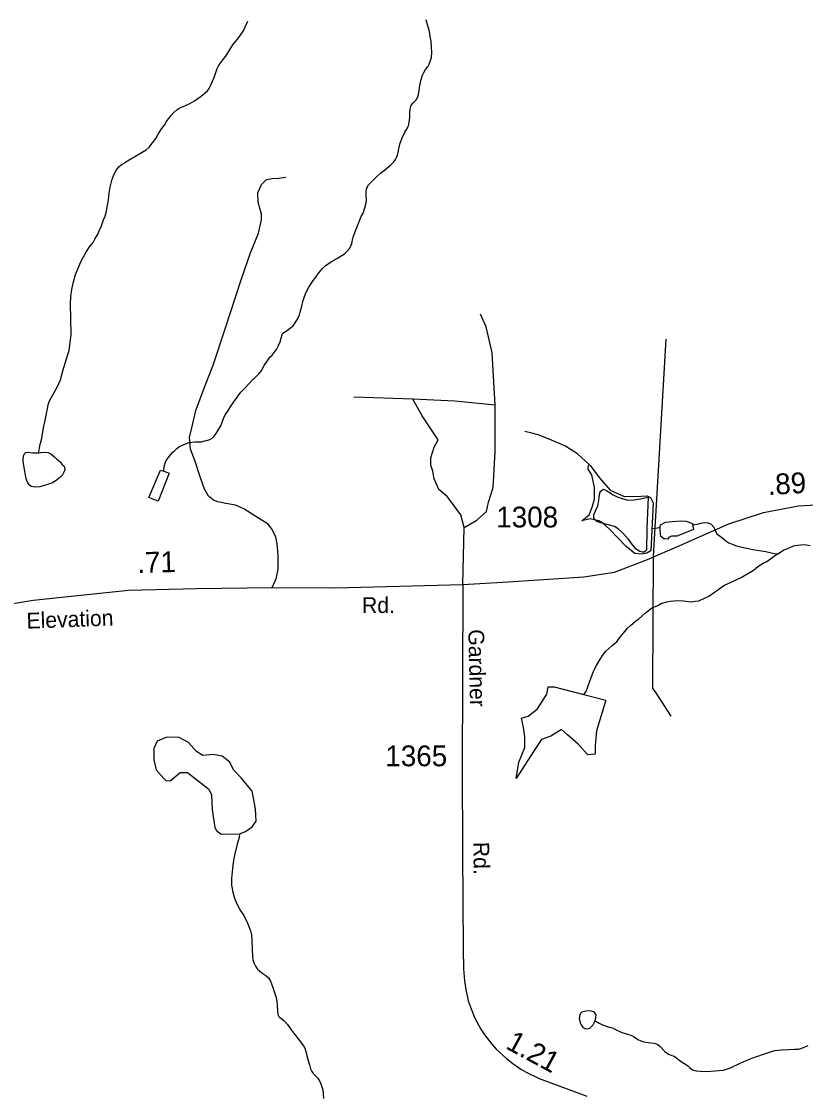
# Model space of a CAD drawing. Extents: x 2082433 to 2279600, y 546599 to 755198.
# Drawn here: x 2148448 to 2153161, y 621207 to 627650 of the extents above; entities that cross this region are included whole.
import ezdxf

# ---------------------------------------------------------------- set-up
doc = ezdxf.new("R2010")
doc.units = 0
for name, color, linetype in [('Exist Hydrographic Creek Single Shore', 7, 'Continuous'), ('Exist Hydrographic Misc Water Feature', 7, 'Continuous'), ('Exist Hydrographic Pond Over 1500 Sq Ft', 7, 'Continuous'), ('Exist Road Non-System Type 51', 7, 'Continuous'), ('Exist Road Secondary Mileage Hundredths English Label', 7, 'Continuous'), ('Exist Road Secondary Type 51 Attributed', 7, 'Continuous'), ('Exist Road Secondary Type 51 Label', 7, 'Continuous'), ('Exist Road Secondary Type 51 Number Label', 7, 'Continuous')]:
    doc.layers.add(name, color=color, linetype=linetype)

msp = doc.modelspace()

# ---------------------------------------------------------------- linework, layer by layer
at = {"layer": 'Exist Hydrographic Creek Single Shore'}
for points in [[(2151860.5, 624987.8), (2151790.6, 625050.8), (2151715, 625099.1), (2151620.5, 625140.1), (2151554.3, 625166.3), (2151516.5, 625174.7), (2151473.4, 625186.3)], [(2152237, 624602.5), (2152271, 624607.3), (2152287.9, 624610.4)], [(2152480.7, 624624.3), (2152508.6, 624628.6), (2152530.6, 624634.6), (2152554.5, 624638.7), (2152574.6, 624636.8), (2152592.9, 624628.8), (2152609.1, 624610.9), (2152628.5, 624570), (2152655.2, 624551.3), (2152680.9, 624529.5), (2152699.3, 624515.7), (2152719.4, 624507.9), (2152745.2, 624497.9), (2152777.6, 624490.2), (2152807.2, 624484.1), (2152843.3, 624476.6), (2152921.4, 624464.8), (2152971.6, 624453.1), (2152993.4, 624451.4)], [(2151828.5, 623605.2), (2151842.6, 623622.9), (2151852.2, 623651), (2151862.1, 623679.2), (2151872.3, 623707.2), (2151881.8, 623733.4), (2151887.9, 623749.5), (2151903.9, 623779.5), (2151923.6, 623813.4), (2151941.4, 623839.5), (2151961.1, 623865.7), (2151979.2, 623881.7), (2151996.6, 623897.7), (2152012.6, 623911.9), (2152027.2, 623921.9), (2152044.6, 623948.1), (2152066.5, 623974.4), (2152090.1, 624004.4), (2152108.1, 624020.3), (2152140.1, 624048.8), (2152156.1, 624058.5), (2152197.8, 624094.8), (2152235.7, 624123.1), (2152273.6, 624139.3), (2152293.1, 624151.4), (2152327.1, 624161.6), (2152349.1, 624165.6), (2152389.3, 624170.1), (2152427.4, 624168.4), (2152473.5, 624162.6), (2152497.1, 624166.8), (2152519.1, 624168.7), (2152553.1, 624183.1), (2152579.2, 624196.9), (2152612.6, 624219.4), (2152630.8, 624231.3), (2152650.9, 624247.3), (2152672.9, 624261.4), (2152690.7, 624269.7), (2152774.6, 624308.1), (2152827.9, 624340.6), (2152848.2, 624352.5), (2152874, 624374.6), (2152905.8, 624394.9), (2152927.9, 624405), (2152957.5, 624427.3), (2152985.6, 624447.4), (2152993.4, 624451.4)], [(2152993.4, 624451.4), (2153009.6, 624461.2), (2153029.4, 624473.6), (2153055.3, 624483.5), (2153089.1, 624497.8), (2153113.3, 624501.9), (2153153.1, 624506), (2153189, 624500.5)], [(2149758, 622767.7), (2149756, 622745.7), (2149744.3, 622705.7), (2149730.8, 622647.7), (2149722.8, 622609.6), (2149717.4, 622559.7), (2149711.5, 622499.3), (2149711.7, 622459.5), (2149718.1, 622417.7), (2149728.1, 622381.7), (2149742.5, 622347.8), (2149762.6, 622310), (2149784.9, 622276.1), (2149808.9, 622226.3), (2149825.3, 622184.1), (2149831, 622160.5), (2149833.5, 622128.5), (2149835.6, 622072.2), (2149836.4, 622028.3), (2149838.2, 622012.2), (2149846.2, 621988.2), (2149854.6, 621972.4), (2149866.5, 621954.3), (2149892.6, 621932.6), (2149916.8, 621916.8), (2149932.7, 621903), (2149944.6, 621882.9), (2149958.8, 621845.1), (2149977.5, 621791.2), (2149983.6, 621761.4), (2149985.9, 621735.1), (2149987.9, 621703.2), (2149990.2, 621681.4), (2149996.1, 621669.1), (2149999.8, 621665.3), (2150014.4, 621653.4), (2150026.3, 621643.4), (2150048.2, 621621.5), (2150064.8, 621595.9), (2150082.4, 621572.1), (2150116.7, 621528), (2150143.1, 621494.4), (2150151.3, 621480.2), (2150157.3, 621460.2), (2150167.7, 621422.5), (2150167.3, 621418.5), (2150179.4, 621378.6), (2150186, 621356.5), (2150193.6, 621338.7), (2150202.2, 621326.5), (2150229.9, 621298.8), (2150242.4, 621279.1), (2150248.5, 621264.8), (2150258.8, 621229.1), (2150262.7, 621177)]]:
    msp.add_lwpolyline(points, dxfattribs=at)
at = {"layer": 'Exist Hydrographic Misc Water Feature'}
for points in [[(2148951.8, 626480), (2148959.4, 626510.1), (2148965.3, 626545.7), (2148970.6, 626576.1), (2148974.7, 626618), (2148980.7, 626654.1), (2148994.2, 626701.9), (2149006.1, 626732.2), (2149019.9, 626758.1), (2149033.8, 626776.2), (2149047.7, 626788.3), (2149061.9, 626796.3), (2149085.9, 626812.6), (2149139.2, 626845), (2149197.2, 626879.3), (2149215.3, 626895.2), (2149235, 626919.4), (2149255.1, 626945.6), (2149270.8, 626971.6), (2149292.2, 627005.6), (2149308.2, 627027.5), (2149320.1, 627047.7), (2149332.2, 627063.7), (2149347.7, 627084), (2149363.9, 627101.9), (2149382, 627118.2), (2149399.6, 627130.1), (2149429.3, 627142.3), (2149459.7, 627156.3), (2149489.2, 627172.6), (2149529.2, 627201), (2149567.3, 627232.9), (2149577, 627247.3), (2149588.9, 627273.1), (2149606.5, 627313.4), (2149624.6, 627367.4), (2149629.9, 627379.6), (2149642.4, 627397.6), (2149660, 627421.7), (2149674, 627439.4), (2149695.9, 627473.9), (2149719.3, 627510.1), (2149747.4, 627543.9), (2149769.1, 627574.3), (2149784.9, 627598.2), (2149795, 627622.3), (2149808.9, 627652.2)], [(2150752.1, 626984), (2150767.9, 627010), (2150773.7, 627022.1), (2150779.4, 627043.9), (2150781.7, 627072), (2150783.5, 627103.8), (2150785.4, 627122.2), (2150789.3, 627137.8), (2150792.9, 627148.2), (2150803, 627160.1), (2150814.9, 627172), (2150822.9, 627180.1), (2150832.9, 627202.1), (2150838.5, 627232.1), (2150842.6, 627264.4), (2150850.2, 627300.1), (2150857.9, 627326.5), (2150866.1, 627342.3), (2150877.6, 627360.4), (2150890.1, 627376.4), (2150899.6, 627392.4), (2150905.7, 627408.5), (2150911.9, 627432.7), (2150915.2, 627460.6), (2150913.1, 627496.6), (2150910.8, 627528.6), (2150905.1, 627560.3), (2150900.8, 627588.5), (2150890.3, 627622.5), (2150880.1, 627660.2)], [(2149304.1, 624946.5), (2149303.9, 624958.3), (2149307.5, 624980.4), (2149311.6, 624994.4), (2149317.8, 625010.5), (2149329.7, 625026.5), (2149343.4, 625044.7), (2149357.6, 625060.8), (2149367.4, 625068.7), (2149383, 625083), (2149395.1, 625092.9), (2149425.2, 625107), (2149457, 625119.2), (2149490.9, 625123.4), (2149530.8, 625123.5), (2149548.9, 625129.7), (2149562.8, 625131.6), (2149580.7, 625137.8), (2149594.8, 625145.8), (2149606.7, 625157.8), (2149618.8, 625174.2), (2149634.6, 625200.2), (2149646.3, 625220.4), (2149662.3, 625264.2), (2149671.7, 625286.2), (2149687.9, 625308.6), (2149711.7, 625344.7), (2149735.3, 625378.9), (2149761.1, 625414.7), (2149767.3, 625422.7), (2149791.3, 625447), (2149840.7, 625499.2), (2149846.4, 625503.2), (2149862.8, 625519.4), (2149874.5, 625531.4), (2149888.3, 625547.5), (2149907.9, 625581.5), (2149924.3, 625607.8), (2149942, 625631.9), (2149955.9, 625644), (2149967.8, 625660), (2149981.6, 625677.8), (2149993.6, 625702), (2150003.1, 625724), (2150009.4, 625746.2), (2150015.2, 625768.1), (2150019.1, 625776), (2150045.1, 625792.3), (2150066.9, 625810.5), (2150078.7, 625818.4), (2150092.9, 625838.6), (2150106.6, 625860.5), (2150120.4, 625886.8), (2150124.3, 625902.8), (2150134.1, 625938.7), (2150139.6, 625966.6), (2150149.7, 625996.7), (2150159.7, 626022.8), (2150175.3, 626052.9), (2150191.3, 626077.2), (2150201.6, 626093.1), (2150211.2, 626105.1), (2150234.8, 626139.2), (2150254.9, 626163.3), (2150276.6, 626183.5), (2150316.6, 626209.5), (2150348.6, 626227.8), (2150390.2, 626254), (2150406.2, 626270.2), (2150422, 626286.5), (2150433.9, 626316.3), (2150435.9, 626326.2), (2150438, 626338.4), (2150441.5, 626352.5), (2150451.5, 626382.2), (2150467.1, 626422.4), (2150490.9, 626478.4), (2150501.2, 626498.4), (2150512.4, 626530.7), (2150520.4, 626560.7), (2150522.1, 626578.7), (2150520.4, 626606.6), (2150519.8, 626628.6), (2150522.3, 626642.8), (2150526, 626654.9), (2150533.8, 626668.6), (2150550, 626684.8), (2150585.8, 626720.8), (2150609.2, 626739.2), (2150627.7, 626755), (2150645.3, 626767.4), (2150667, 626785.6), (2150687.1, 626805.7), (2150697, 626819.6), (2150702.9, 626831.7), (2150709.1, 626845.8), (2150713, 626863.8), (2150722.6, 626911.8), (2150736.1, 626949.9), (2150752.1, 626984)], [(2148553.6, 625057.1), (2148553.8, 625063.1), (2148557.7, 625087.3), (2148561.4, 625109.4), (2148569.6, 625135.4), (2148575.3, 625169.4), (2148581.3, 625207.4), (2148588.8, 625243.2), (2148598.9, 625293.2), (2148604.8, 625321.5), (2148608.3, 625345.2), (2148616.7, 625369.2), (2148636.2, 625405.5), (2148663.9, 625451.7), (2148684, 625495.6), (2148697.7, 625549.5), (2148713.7, 625601.9), (2148723.6, 625635.7), (2148735, 625671.6), (2148741.2, 625721.8), (2148746.9, 625766), (2148744.5, 625865.7), (2148744.1, 625949.7), (2148745.9, 625999.7), (2148751.6, 626039), (2148759.2, 626077.6), (2148773.4, 626129.4), (2148789, 626166.8), (2148805.2, 626205.3), (2148820.8, 626234.6), (2148838.4, 626266.8), (2148858.3, 626296.2), (2148878.4, 626320.8), (2148890.3, 626340.5), (2148908.1, 626371.4), (2148919.8, 626400.9), (2148928, 626415.9), (2148934.1, 626432.8), (2148938, 626445.6), (2148942.1, 626457.5), (2148951.8, 626480)], [(2148553.6, 625057.1), (2148577.6, 625061.1), (2148609.8, 625059.5), (2148624.1, 625051.7), (2148636, 625041.4), (2148650.1, 625029.5), (2148662, 625019.6), (2148680.3, 625003.9), (2148692, 624989.9), (2148704.5, 624977.9), (2148706.5, 624971.9), (2148708.4, 624957.8), (2148704.3, 624945.9), (2148694.4, 624925.9), (2148676.6, 624907.9), (2148656.5, 624891.9), (2148634.6, 624877.7), (2148592.7, 624863.4), (2148558.7, 624853.5), (2148530.8, 624851.3), (2148506.8, 624854.9), (2148494.9, 624865.2), (2148486.9, 624876.9), (2148476.5, 624900.8), (2148462.3, 624980.9), (2148457.8, 625003), (2148458, 625016.8), (2148460.1, 625036.7), (2148464.2, 625048.7), (2148469.9, 625054.7), (2148475.6, 625058.7), (2148489.6, 625061.1), (2148500.1, 625059.1), (2148516.2, 625057.1), (2148534.1, 625057.2), (2148553.6, 625057.1)], [(2149304.1, 624946.5), (2149336, 624934.7), (2149271, 624766.1), (2149214.9, 624788), (2149283.8, 624952.4), (2149304.1, 624946.5)], [(2152206.6, 624598.8), (2152205.5, 624472.8), (2152199.4, 624466.8), (2152187.9, 624460.9), (2152181.4, 624460.6), (2152163.9, 624464.5), (2152143.6, 624478.5), (2152121.5, 624504.2), (2152097.5, 624538.3), (2152061.2, 624576.2), (2152035.1, 624600), (2152012.8, 624613.9), (2151969.1, 624627.4), (2151930.8, 624637.2), (2151906.6, 624645), (2151892.8, 624657.2), (2151888.3, 624668.8), (2151888.5, 624685), (2151898.6, 624709.1), (2151912.5, 624739), (2151918.3, 624771), (2151919.9, 624791), (2151923.8, 624817.2), (2151930.2, 624827.2), (2151943.7, 624839.3), (2151963.6, 624831.4), (2151981.8, 624819.3), (2152003.8, 624805.5), (2152027.8, 624793.7), (2152052.2, 624784), (2152092.2, 624772.2), (2152129.9, 624774.2), (2152168, 624780.6), (2152192, 624786.8), (2152206, 624788.7), (2152214, 624790.7), (2152206.8, 624602.8), (2152206.6, 624598.8)], [(2151895.7, 621643.8), (2151899.6, 621664), (2151901.5, 621679.9), (2151895.3, 621692.2), (2151885.7, 621698.1), (2151873.6, 621702), (2151857.4, 621704), (2151841.2, 621701.6), (2151817.2, 621695.5), (2151805.3, 621685.5), (2151803.4, 621679.3), (2151799.5, 621657.6), (2151805.7, 621631.5), (2151811.8, 621619.6), (2151821.9, 621605.5), (2151833.6, 621597.7), (2151847.9, 621596), (2151863.7, 621600), (2151883.8, 621620.1), (2151895.7, 621643.8)], [(2151895.7, 621643.8), (2151899.8, 621642), (2151919.9, 621630.1), (2151939.8, 621620.2), (2151961.9, 621612.4), (2151979.6, 621606.4), (2151999.9, 621602.6), (2152013.8, 621594.8), (2152056.1, 621573), (2152078, 621567.2), (2152090.1, 621562.9), (2152104, 621559.3), (2152124.3, 621551.3), (2152152, 621531.7), (2152169.9, 621523.7), (2152188.5, 621517.7), (2152214.2, 621513.8), (2152250.5, 621509.9), (2152272.6, 621502.2), (2152286.3, 621490.3), (2152314.4, 621460.5), (2152336.6, 621444.6), (2152356.5, 621434.7), (2152370.8, 621430.9), (2152385, 621421.1), (2152398.9, 621408.8), (2152414.9, 621397.1), (2152438.9, 621383.3), (2152453, 621373.1), (2152463.3, 621363.4), (2152481.3, 621349.3), (2152502.9, 621343.6), (2152528.9, 621341.7), (2152569.1, 621340.1), (2152615.2, 621344.1), (2152667.3, 621348.4), (2152708.9, 621360.7), (2152768.8, 621389), (2152804.7, 621405.1), (2152844.9, 621421.3), (2152874.6, 621431.8), (2152908.5, 621443.7), (2152950.3, 621458.1), (2152976.3, 621466.3), (2153016.1, 621470.4), (2153060.4, 621472.6), (2153096.1, 621472.9), (2153118.2, 621472.8), (2153137.9, 621479.2), (2153175.9, 621495.3)]]:
    msp.add_lwpolyline(points, dxfattribs=at)
at = {"layer": 'Exist Hydrographic Pond Over 1500 Sq Ft'}
for points in [[(2151868.3, 624979.4), (2151920.9, 624910), (2151987, 624832.3), (2152071, 624794.5), (2152171.9, 624797.7), (2152209.7, 624799.8), (2152229.6, 624789.3), (2152244.4, 624757.7), (2152230.7, 624467.9), (2152207.6, 624454.2), (2152175, 624447.9), (2152134.1, 624453.1), (2152080.5, 624496.2), (2151981.8, 624598.1), (2151941.9, 624634.9), (2151918.2, 624648.5), (2151866.8, 624660.1), (2151815.3, 624648.5), (2151860.5, 624685.3), (2151878.3, 624731.5), (2151892, 624779.8), (2151892, 624849.1), (2151876.2, 624924.7), (2151855.2, 624959.4), (2151855.2, 624976.2), (2151860.5, 624987.8)], [(2152480.7, 624624.3), (2152487.4, 624596.8), (2152433, 624574.7), (2152387.3, 624557.4), (2152355, 624557.4), (2152340, 624548.7), (2152332.9, 624538.4), (2152317.9, 624540), (2152309.2, 624540), (2152291.9, 624555), (2152289.5, 624572.3), (2152288, 624596), (2152288, 624611), (2152289.5, 624624.4), (2152319.5, 624640.1), (2152358.9, 624645.6), (2152412.5, 624648.8), (2152444.1, 624646.4), (2152460.6, 624640.1), (2152484.3, 624631.5)], [(2151828.5, 623605.2), (2151960, 623571.5), (2151903.7, 623386.5), (2151895.6, 623298.1), (2151895.6, 623245.8), (2151851.4, 623241.8), (2151795.1, 623306.1), (2151730.8, 623362.4), (2151694.6, 623394.6), (2151630.3, 623354.4), (2151574, 623334.3), (2151525.8, 623261.9), (2151421.3, 623101.1), (2151437.4, 623197.6), (2151473.5, 623286), (2151473.5, 623350.4), (2151465.5, 623406.6), (2151453.4, 623462.9), (2151493.6, 623475), (2151549.9, 623519.2), (2151606.2, 623607.6), (2151614.2, 623651.9), (2151650.4, 623651.9)], [(2149264.9, 623323.7), (2149244.4, 623280.6), (2149244.4, 623212.8), (2149258.7, 623153.3), (2149303.9, 623099.8), (2149316.3, 623087.5), (2149343, 623085.5), (2149402.5, 623136.8), (2149445.7, 623136.8), (2149575.1, 623036.2), (2149591.5, 623001.3), (2149593.6, 622912.9), (2149610, 622806.1), (2149620.3, 622787.6), (2149649, 622765), (2149758, 622767.7), (2149794.9, 622781.5), (2149835.9, 622810.2), (2149858.5, 622843.1), (2149854.4, 622917), (2149842.1, 622984.8), (2149835.9, 623023.8), (2149768.1, 623104), (2149723, 623153.3), (2149700.4, 623198.4), (2149655.2, 623235.4), (2149599.7, 623243.6), (2149538.1, 623239.5), (2149501.1, 623262.1), (2149451.8, 623317.6), (2149396.4, 623346.3), (2149322.4, 623348.4)]]:
    msp.add_lwpolyline(points, close=True, dxfattribs=at)
at = {"layer": 'Exist Road Non-System Type 51'}
for p, q in [((2152320.8, 625741), (2152244.2, 624437)), ((2150800.2, 625380.4), (2150446.5, 625392.5)), ((2151102, 624266.9), (2151109.7, 624608.6))]:
    msp.add_line(p, q, dxfattribs=at)
for points in [[(2149955.1, 624247.4), (2149979.4, 624300.2), (2149991.6, 624357), (2149991.6, 624442.3), (2149985.5, 624511.3), (2149977.4, 624549.9), (2149961.2, 624584.4), (2149951, 624602.7), (2149930.7, 624629.1), (2149857.6, 624675.8), (2149784.5, 624720.5), (2149735.7, 624742.8), (2149676.9, 624753), (2149628.1, 624763.1), (2149601.7, 624773.3), (2149573.3, 624797.7), (2149548.9, 624838.3), (2149522.5, 624913.4), (2149490, 625010.9), (2149463.6, 625079.9), (2149457.5, 625149), (2149471.8, 625207.9), (2149496.1, 625311.4), (2149553, 625461.7), (2149599.7, 625583.5), (2149674.8, 625808.9), (2149768.2, 626097.3), (2149825.1, 626259.7), (2149873.8, 626377.5), (2149890.1, 626456.7), (2149890.1, 626491.2), (2149871.8, 626564.3), (2149869.8, 626619.2), (2149890.1, 626669.9), (2149920.5, 626700.4), (2149955.1, 626706.5), (2149995.7, 626708.5), (2150036.3, 626714.6)], [(2151294.7, 625344.2), (2151276.6, 625657.8), (2151240.4, 625814.6), (2151208.2, 625890.9)], [(2151109.7, 624608.6), (2151089.6, 624685), (2151009.2, 624793.5), (2150957, 624837.7), (2150928.8, 624902), (2150920.8, 624946.3), (2150908.7, 624982.4), (2150908.7, 625026.7), (2150928.8, 625091), (2150953, 625135.2), (2150920.8, 625183.4), (2150856.5, 625279.9), (2150800.2, 625380.4)], [(2151294.7, 625344.2), (2151053.5, 625368.4), (2150800.2, 625380.4)], [(2151109.7, 624608.6), (2151186.1, 624652.8), (2151242.4, 624705.1), (2151254.5, 624761.4), (2151282.6, 624849.8), (2151294.7, 625062.8), (2151294.7, 625344.2)], [(2152244.2, 624437), (2152240.7, 623653.2), (2152240.6, 623641.2), (2152256.8, 623621.3), (2152351.6, 623474)]]:
    msp.add_lwpolyline(points, dxfattribs=at)
at = {"layer": 'Exist Road Secondary Type 51 Attributed'}
for points in [[(2151102, 624266.9), (2151373.8, 624282.5), (2151827.8, 624311.5), (2152012, 624340.8), (2152211.7, 624416.6), (2152404.4, 624500), (2152699.5, 624629.8), (2152908.8, 624699), (2153118.1, 624738.7), (2153361.9, 624753.4), (2153583.8, 624742.9), (2153868.4, 624719.9), (2154379.1, 624621.5), (2155095.9, 624514.7), (2155682, 624464.6)], [(2147392, 623942.7), (2147760.9, 624021.8), (2148298.5, 624135.6), (2148519.4, 624172.2), (2149092.7, 624231.9), (2149499.8, 624242.4), (2149955.1, 624247.4), (2150337, 624246.6), (2151102, 624266.9)], [(2151102, 624266.9), (2151099.4, 623690), (2151097.2, 623168.5), (2151099.4, 622658.9), (2151103.2, 622074), (2151105, 621955.5), (2151111.5, 621883.6), (2151120, 621831.8), (2151133.9, 621765), (2151150.4, 621715.3), (2151174.1, 621661), (2151210, 621593.2), (2151234.1, 621558.5), (2151274.8, 621503.2), (2151300.9, 621473.1), (2151362.5, 621417.8), (2151401.2, 621386.6), (2151449.2, 621353.5), (2151481.8, 621335.4), (2151559.7, 621296.7), (2151845.4, 621191.7)]]:
    msp.add_lwpolyline(points, dxfattribs=at)

# ---------------------------------------------------------------- texts
at = {"layer": 'Exist Road Secondary Mileage Hundredths English Label'}
for s, rotation, p in [('.89', 3.44084, (2152936, 624803.4)), ('.71', 1.47355, (2149145.7, 624335.1)), ('1.21', 331.54221, (2151352.2, 621481.4))]:
    msp.add_text(s, height=125, rotation=rotation, dxfattribs=at).set_placement(p)
at = {"layer": 'Exist Road Secondary Type 51 Label'}
for s, rotation, p in [('Rd.', 0.08844, (2150495.3, 624094.7)), ('Elevation', 2.1566, (2148480.5, 624000.4)), ('Gardner', 271.36379, (2151133.5, 623995.9)), ('Rd.', 270.90931, (2151164, 622718.9))]:
    msp.add_text(s, height=95, rotation=rotation, dxfattribs=at).set_placement(p)
at = {"layer": 'Exist Road Secondary Type 51 Number Label'}
for s, p in [('1308', (2151301.8, 624609.1)), ('1365', (2150635.3, 623173.9))]:
    msp.add_text(s, height=125, dxfattribs=at).set_placement(p)

doc.saveas('drawing.dxf')
